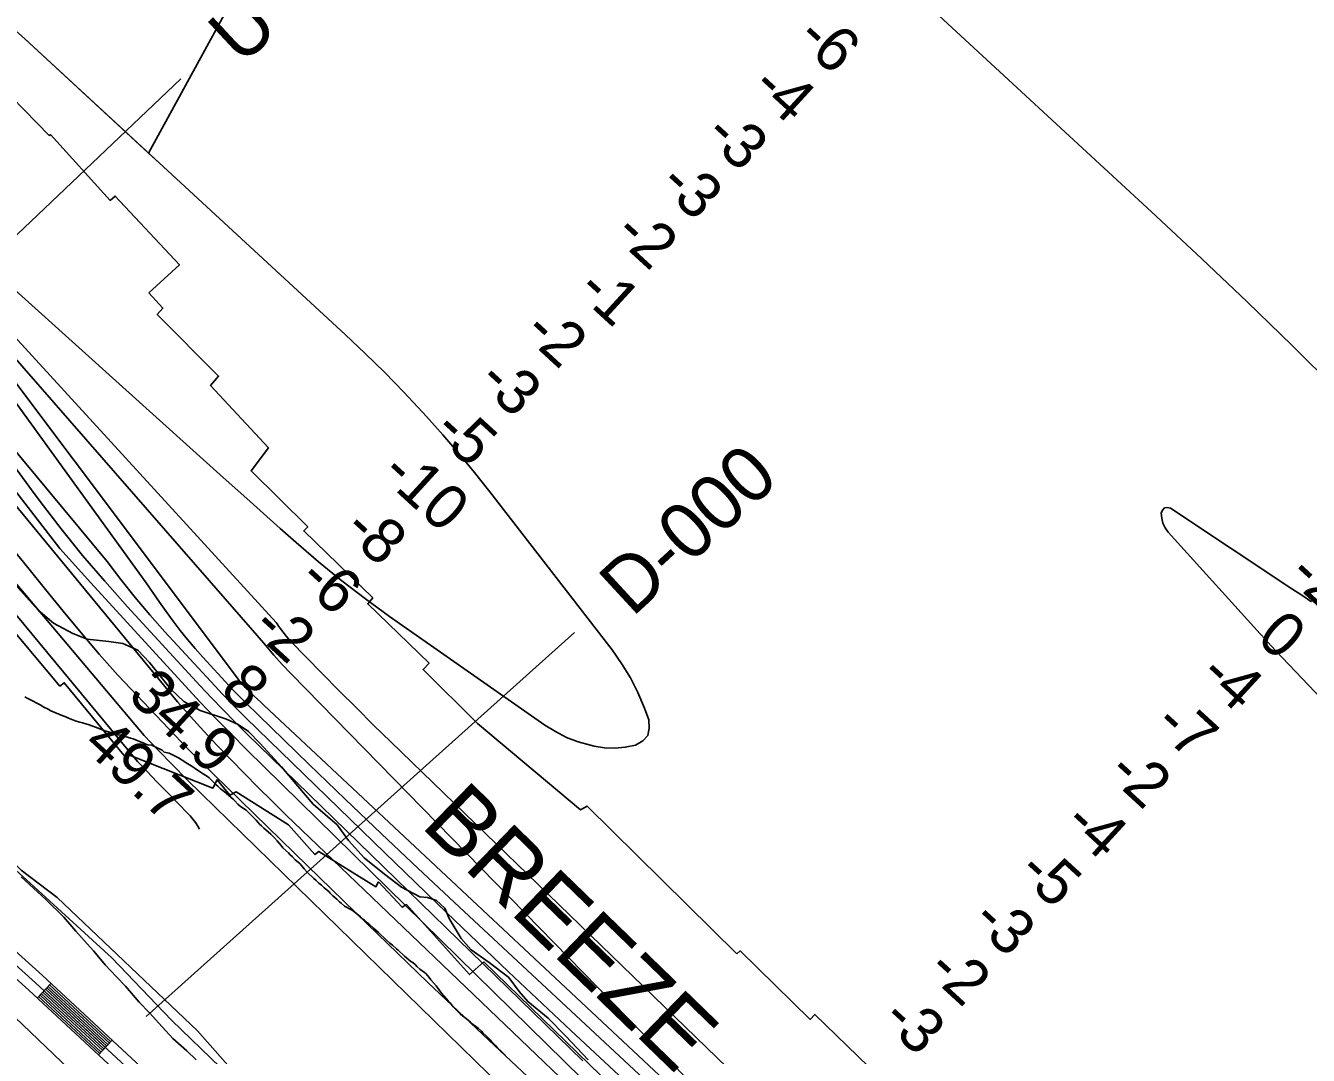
# Model space of a CAD drawing. Extents: x 3180038 to 3217926, y 922069 to 947485.
# Drawn here: x 3203168 to 3205085, y 934293 to 935832 of the extents above; entities that cross this region are included whole.
import ezdxf

# ---------------------------------------------------------------- set-up
doc = ezdxf.new("R2010")
doc.units = 0
for name, color, linetype in [('V-LEVE-TOET', 7, 'Continuous'), ('V-RIVR-EDGE', 7, 'Continuous'), ('V-RIVR-RANG', 7, 'Continuous'), ('V-RIVR-RANG-IDEN', 7, 'Continuous'), ('V-ROAD-CNTR', 7, 'Continuous'), ('V-RRAP-RVMT', 7, 'Continuous'), ('V-RRAP-RVMT-IDEN', 7, 'Continuous'), ('V-SITE-VEGE', 7, 'Continuous'), ('V-TOPO-DPTH', 7, 'Continuous'), ('V-TOPO-MAJR', 7, 'Continuous'), ('V-TOPO-MINR', 7, 'Continuous'), ('V-TOPO-SHOR', 7, 'Continuous'), ('V-TOPO-WATR', 7, 'Continuous')]:
    doc.layers.add(name, color=color, linetype=linetype)

msp = doc.modelspace()

# ---------------------------------------------------------------- linework, layer by layer
at = {"layer": 'V-LEVE-TOET'}
for points in [[(3203459, 934274.9), (3203385.6, 934345.7), (3203296.3, 934438.7), (3203168.8, 934555.4), (3203054.5, 934658.4), (3202976.6, 934724), (3202904.8, 934785.2), (3202857.3, 934818), (3202821.7, 934841), (3202778.2, 934864.5), (3202724.2, 934894.7), (3202706.4, 934909.6), (3202698, 934923.6), (3202689, 934947), (3202675.7, 934989.4)], [(3203127.6, 934372.4), (3203232.9, 934271.7)]]:
    msp.add_lwpolyline(points, dxfattribs=at)
at = {"layer": 'V-RIVR-EDGE'}
msp.add_lwpolyline([(3203129.4, 935021.6), (3203186.2, 934958.6), (3203209.4, 934939.2), (3203238.2, 934923.7), (3203259.5, 934915.1), (3203292, 934911.4), (3203312.9, 934908.8), (3203335.5, 934898.5), (3203352.8, 934880.2), (3203384.5, 934840.4), (3203403.8, 934822), (3203428.7, 934808.5), (3203467.6, 934795.3), (3203485.3, 934787.7), (3203500.7, 934777.2), (3203518.3, 934759.1), (3203550.1, 934724.3), (3203574.6, 934695.1), (3203597.4, 934668.2), (3203633.1, 934637.3), (3203650.1, 934614), (3203673.9, 934588.4), (3203704.3, 934564), (3203729.5, 934544.3), (3203757, 934530.1), (3203768.1, 934529.1), (3203781.6, 934524.2), (3203794.3, 934513), (3203800.8, 934497.3), (3203818.8, 934467.7), (3203833.5, 934450.6), (3203860.6, 934431.6), (3203889.8, 934409.2), (3203905.4, 934388.5), (3203918.2, 934373.4), (3203948.9, 934348.4), (3203975.1, 934321.8), (3204008.4, 934286)], dxfattribs=at)
at = {"layer": 'V-RIVR-RANG'}
for p, q in [((3202689, 935077.7), (3203399.4, 935752.8)), ((3203347.9, 934351), (3203988.3, 934925.1))]:
    msp.add_line(p, q, dxfattribs=at)
at = {"layer": 'V-ROAD-CNTR'}
for p, q in [((3203205.3, 934400.5), (3203184.9, 934378.5)), ((3203297, 934315.5), (3203276.5, 934293.5))]:
    msp.add_line(p, q, dxfattribs=at)
for points in [[(3202098.2, 935068), (3202331.5, 934954.1), (3202526.3, 934864.2), (3202685.7, 934788.8), (3202790, 934729.2), (3202852.5, 934685.4), (3202915.9, 934639.1), (3203022.4, 934545.4), (3203182.4, 934401.3), (3203357.1, 934239.2), (3203495.3, 934095), (3203642.7, 933939.3), (3203836.9, 933713.1), (3203983.3, 933538.1), (3204127.7, 933340.8), (3204258.1, 933163.4), (3204349.5, 933028.4), (3204492.1, 932799.9), (3204562.6, 932685.9), (3204599.6, 932621.4)], [(3202073.8, 935063.6), (3202325.1, 934940.5), (3202519.9, 934850.6), (3202678.8, 934775.5), (3202781.9, 934716.5), (3202843.7, 934673.2), (3202906.5, 934627.4), (3203012.4, 934534.2), (3203172.2, 934390.3), (3203346.6, 934228.5), (3203484.4, 934084.7), (3203631.6, 933929.3), (3203825.5, 933703.4), (3203971.5, 933528.9), (3204115.6, 933332), (3204245.8, 933154.7), (3204337, 933020.2), (3204479.4, 932791.9), (3204549.7, 932678.2), (3204586.5, 932613.9)], [(3202609.7, 934841.3), (3202692.6, 934802.1), (3202798, 934741.9), (3202861.2, 934697.6), (3202925.3, 934650.8), (3203032.3, 934556.6), (3203192.5, 934412.4), (3203367.6, 934249.9), (3203506.2, 934105.4), (3203653.9, 933949.4), (3203848.4, 933722.8), (3203995.1, 933547.4), (3204139.8, 933349.7), (3204270.3, 933172), (3204362.1, 933036.5), (3204504.8, 932807.8), (3204575.5, 932693.5), (3204612.6, 932628.8)], [(3203201.2, 934396.1), (3203292.9, 934311.1)], [(3203203.3, 934398.3), (3203294.9, 934313.3)], [(3203187, 934380.7), (3203278.6, 934295.7)], [(3203189, 934382.9), (3203280.6, 934297.9)], [(3203191, 934385.1), (3203282.7, 934300.1)], [(3203193.1, 934387.3), (3203284.7, 934302.3)], [(3203195.1, 934389.5), (3203286.8, 934304.5)], [(3203197.2, 934391.7), (3203288.8, 934306.7)], [(3203199.2, 934393.9), (3203290.8, 934308.9)]]:
    msp.add_lwpolyline(points, dxfattribs=at)
at = {"layer": 'V-RRAP-RVMT'}
for points in [[(3203203.1, 935667.5), (3203108.4, 935764.1), (3203120.1, 935775.4), (3203016.6, 935884.4), (3203008, 935878.2), (3202909.9, 935978.6), (3202893.3, 935962.8), (3202780.1, 936068.3), (3202764.4, 936054), (3202721, 936099.2), (3202702.3, 936082.5)], [(3203351.5, 935432.5), (3203397.5, 935474.7), (3203301.5, 935577.3), (3203293.8, 935570.9), (3203204.9, 935669.2), (3203203.1, 935667.5)], [(3202918, 935448.4), (3202928.4, 935256.3), (3202909, 935249), (3202947.1, 935098.7), (3202960, 935101.1), (3203068.5, 934992.7), (3203082.8, 935006.8), (3203218.7, 934844.8), (3203225.3, 934850), (3203316.8, 934738.6), (3203322.7, 934741.7), (3203447.5, 934692.4), (3203453.8, 934704.9), (3203472.8, 934681.8), (3203482.3, 934686.6), (3203560.6, 934637.6), (3203600, 934593), (3203606.1, 934597.9), (3203691.2, 934545), (3203695.3, 934552.2), (3203730.3, 934514.4), (3203736.8, 934518.3), (3203831.3, 934413.6), (3203852.4, 934432.6)], [(3204230.6, 934444.6), (3204007, 934665.5), (3203997, 934660.1), (3203843, 934789), (3203761.7, 934869.6), (3203770.8, 934879.1), (3203678.9, 934967.7), (3203686.5, 934976.7), (3203583.4, 935076.8), (3203589.3, 935082.8), (3203504.6, 935166.8), (3203530.8, 935200.9), (3203443.9, 935294.3), (3203455.9, 935308.3), (3203364.2, 935400.4), (3203372.8, 935410), (3203351.5, 935432.5)], [(3204459.9, 934245.1), (3204347.6, 934354.2), (3204340.3, 934346.6), (3204235.6, 934449), (3204230.6, 934444.6)], [(3203852.4, 934432.6), (3204254, 934042.6)]]:
    msp.add_lwpolyline(points, dxfattribs=at)
at = {"layer": 'V-SITE-VEGE'}
for points in [[(3203166.1, 934829), (3203169.6, 934826.9), (3203173.7, 934825.1), (3203179.7, 934821.8), (3203183.2, 934819.7), (3203189, 934816.9), (3203194.8, 934813.6), (3203201.4, 934810.3), (3203205.2, 934807.9), (3203223.1, 934800.5), (3203227.5, 934799), (3203231.8, 934797.2)], [(3203231.8, 934797.2), (3203238.2, 934794.7), (3203243.1, 934792.3), (3203248.6, 934791), (3203252.4, 934789.8), (3203257.6, 934788.5), (3203262.3, 934787), (3203276.2, 934781.8), (3203282.6, 934779.6), (3203286.1, 934778.1), (3203302, 934773.4), (3203305.5, 934772.2), (3203310.5, 934771.5), (3203314.2, 934770), (3203319.8, 934768.4), (3203324.4, 934766.9), (3203328.2, 934765.9), (3203340.1, 934761), (3203343.2, 934760.1), (3203347.3, 934758.3), (3203350.2, 934757.3), (3203356, 934756.4), (3203362.4, 934753.6), (3203371.4, 934749.1), (3203374.8, 934746.1), (3203382.1, 934744.5), (3203385, 934743.3), (3203396.3, 934737.5), (3203401.7, 934734.2), (3203409.8, 934728.8), (3203415, 934725.5), (3203419.1, 934723.1), (3203421.7, 934721.3), (3203425.4, 934718.9), (3203430.3, 934715.3), (3203439.2, 934709.6), (3203441.8, 934707.8), (3203447.6, 934702.4), (3203452.5, 934697.4), (3203455, 934695.3), (3203459.1, 934691.4), (3203464.2, 934687.2), (3203467.4, 934684.8), (3203474.9, 934678.6), (3203477.7, 934675.9), (3203480.3, 934673.2), (3203484.6, 934668.5), (3203488.9, 934664.9), (3203497, 934659.2), (3203501.3, 934655.6), (3203512.2, 934644.3), (3203517.3, 934638.4), (3203520.2, 934636), (3203523.7, 934632.4), (3203530.3, 934627), (3203534, 934623.8), (3203537.2, 934620.8), (3203539.2, 934618.4), (3203543.7, 934613.4), (3203549.5, 934606.5), (3203552.3, 934603.3), (3203560.4, 934595.5), (3203562.6, 934593.2), (3203566.7, 934589.6), (3203570.7, 934585.1), (3203577.3, 934579.5), (3203580.1, 934576.5), (3203584.1, 934571.5), (3203588.4, 934566.7), (3203598.5, 934557.2), (3203601.6, 934554.8), (3203605.9, 934550.3), (3203609.7, 934547.3), (3203614, 934543.5), (3203620.6, 934537.8), (3203622.9, 934535.4), (3203626.9, 934531.6), (3203632.9, 934526.2), (3203636.7, 934522.6), (3203639.3, 934520.5), (3203644.4, 934516.1), (3203654.5, 934510.3), (3203657.4, 934508.8), (3203668.1, 934500.1), (3203670.7, 934497.5), (3203670.7, 934497.2), (3203673.5, 934495.4), (3203677.3, 934492.1), (3203680.4, 934489.7), (3203687.6, 934483.1), (3203695.1, 934476.6), (3203706.6, 934465.6), (3203712, 934460.5), (3203715.8, 934457.8), (3203722.1, 934452.4), (3203724.4, 934450.1), (3203734.1, 934441.1), (3203743.6, 934433.4), (3203746.2, 934431.6), (3203750.3, 934428.3), (3203752.5, 934425.9)], [(3203422.4, 934286.3), (3203408.5, 934299.6), (3203387.7, 934318.3), (3203366.8, 934341), (3203352.9, 934356.6), (3203337.5, 934372.2), (3203316.6, 934396.4), (3203303.5, 934410.4), (3203286.5, 934428.4), (3203269.5, 934448.7), (3203264.1, 934454.9), (3203242.5, 934478.4), (3203224.7, 934499.4), (3203197.7, 934526), (3203160.6, 934559.6)], [(3203752.5, 934425.9), (3203757.1, 934422), (3203764.1, 934416.6), (3203766.4, 934414.6), (3203770.9, 934409.2), (3203773.5, 934406), (3203781.2, 934396.8), (3203789.5, 934385.8), (3203796.3, 934377.8), (3203799.2, 934374.3), (3203802, 934371.3), (3203806.6, 934365.6), (3203812.1, 934360), (3203817.2, 934354.9), (3203821.2, 934351.7), (3203824.4, 934349.3), (3203829, 934345.4), (3203832.5, 934342.7), (3203835.1, 934340.3), (3203840.8, 934336.1), (3203844.3, 934333.4), (3203848.9, 934329), (3203851.1, 934326.6), (3203856.6, 934321.5), (3203862.1, 934316.2), (3203864.1, 934313.8), (3203867.2, 934310.8), (3203870.1, 934307.9), (3203873.2, 934304.3), (3203878.7, 934299.2), (3203885, 934292.7)]]:
    msp.add_lwpolyline(points, dxfattribs=at)
at = {"layer": 'V-TOPO-DPTH'}
for points in [[(3204263.4, 934148.9), (3203564.4, 934863.3), (3203551.3, 934877.2), (3203538.4, 934891.3), (3203526, 934905.9), (3203513.8, 934920.6), (3202929.1, 935589.8), (3202915.2, 935602.8), (3202901.1, 935615.6), (3202886.8, 935628.1), (3202872.4, 935640.4), (3202587.4, 935879.3), (3202497.9, 935953.9), (3202408.1, 936028.1), (3202317.8, 936101.7), (3202227.2, 936174.8), (3202074.8, 936297.1), (3202060.3, 936309), (3202045.9, 936321.2), (3202031.8, 936333.7), (3202018, 936346.4), (3201719.5, 937107.1)], [(3203367.3, 935627), (3203351.3, 935641.7), (3203694.3, 936268.8), (3203703.1, 936262), (3203940.5, 936077.7), (3203963.2, 936062.6), (3203986.9, 936050), (3204012.2, 936041), (3204038.6, 936034.4), (3204049.4, 936037.8), (3204056.1, 936043.2), (3204056.4, 936051.8), (3204052.5, 936062.5), (3203686.6, 936400.2), (3203669.2, 936415.8), (3203651.6, 936431.1), (3203633.6, 936445.9), (3203615.3, 936460.5), (3203545, 936515)], [(3203694.3, 936268.8), (3203351.3, 935641.7), (3203166.5, 935812.3), (3203143.3, 935832.9), (3203119.7, 935852.9)], [(3202945.3, 935622.7), (3203367.8, 935242.2), (3203412.8, 935201.8), (3203457.9, 935161.3), (3203503, 935121), (3203548.2, 935080.7), (3203571.8, 935059.7), (3203605.6, 935030.6), (3203640.1, 935002.3), (3203675.6, 934975.2), (3203711.7, 934949), (3203943.8, 934786.6), (3203959.7, 934776.8), (3203976.3, 934768.2), (3203993.7, 934761.7), (3204011.8, 934756.5), (3204017.7, 934755.1), (3204033.2, 934752.8), (3204048.6, 934752), (3204064, 934753.4), (3204079.4, 934756.4), (3204090.2, 934762.9), (3204097.6, 934771.1), (3204100, 934781.9), (3204099.1, 934794.4), (3204092.6, 934812), (3204082.8, 934835.1), (3204071.7, 934857.5), (3204058.6, 934878.7), (3204044.2, 934899.3), (3203861.6, 935135.4), (3203838.7, 935164.2), (3203815.4, 935192.6), (3203791.4, 935220.4), (3203766.9, 935247.8), (3203761.1, 935254.2), (3203733, 935284.1), (3203704.4, 935313.5), (3203675, 935342.2), (3203645.2, 935370.5), (3203166.5, 935812.3)], [(3204263.4, 934148.9), (3203564.4, 934863.3), (3203551.3, 934877.2), (3203538.4, 934891.3), (3203526, 934905.9), (3203513.8, 934920.6), (3202929.1, 935589.8), (3202915.2, 935602.8), (3202901.1, 935615.6), (3202886.8, 935628.1), (3202872.4, 935640.4), (3202819.5, 935684.7), (3202810.3, 935692.4), (3202833.8, 935724.7), (3202845.5, 935714)], [(3202945.3, 935622.7), (3203367.8, 935242.2), (3203412.8, 935201.8), (3203457.9, 935161.3), (3203503, 935121), (3203548.2, 935080.7), (3203571.8, 935059.7), (3203605.6, 935030.6), (3203640.1, 935002.3), (3203675.6, 934975.2), (3203711.7, 934949), (3203943.8, 934786.6), (3203959.7, 934776.8), (3203976.3, 934768.2), (3203993.7, 934761.7), (3204011.8, 934756.5), (3204017.7, 934755.1), (3204033.2, 934752.8), (3204048.6, 934752), (3204064, 934753.4), (3204079.4, 934756.4), (3204090.2, 934762.9), (3204097.6, 934771.1), (3204100, 934781.9), (3204099.1, 934794.4), (3204092.6, 934812), (3204082.8, 934835.1), (3204071.7, 934857.5), (3204058.6, 934878.7), (3204044.2, 934899.3), (3203861.6, 935135.4), (3203838.7, 935164.2), (3203815.4, 935192.6), (3203791.4, 935220.4), (3203766.9, 935247.8), (3203761.1, 935254.2), (3203733, 935284.1), (3203704.4, 935313.5), (3203675, 935342.2), (3203645.2, 935370.5), (3203367.3, 935627)], [(3203043.5, 935419), (3203347.9, 934999.2), (3203357.7, 934984.8), (3203367.7, 934970.4), (3203377.8, 934956.2), (3203388.1, 934942.1), (3203398.7, 934928.2), (3203409.6, 934914.5), (3203420.9, 934901.2), (3203432.5, 934888.2), (3203472, 934845.3), (3203478, 934838.8), (3203484.1, 934832.5), (3203490.3, 934826.2), (3203496.6, 934820), (3203591.5, 934727.9), (3203645.4, 934675.8), (3203699.6, 934624), (3203754.1, 934572.5), (3203808.8, 934521.3), (3204251.5, 934109.3)], [(3203043.5, 935419), (3203347.9, 934999.2), (3203357.7, 934984.8), (3203367.7, 934970.4), (3203377.8, 934956.2), (3203388.1, 934942.1), (3203398.7, 934928.2), (3203409.6, 934914.5), (3203420.9, 934901.2), (3203432.5, 934888.2), (3203472, 934845.3), (3203478, 934838.8), (3203484.1, 934832.5), (3203490.3, 934826.2), (3203496.6, 934820), (3203591.5, 934727.9), (3203645.4, 934675.8), (3203699.6, 934624), (3203754.1, 934572.5), (3203808.8, 934521.3), (3204251.5, 934109.3)], [(3204000.8, 934284.5), (3203497.8, 934774.1), (3203480.2, 934791.6), (3203462.7, 934809.2), (3203445.6, 934827.2), (3203428.6, 934845.3), (3203320, 934963.3), (3203285.9, 935001.5), (3203252.6, 935040.3), (3203220.6, 935080.2), (3203189.4, 935120.8), (3203176.2, 935138.4), (3203033.6, 935332.9)]]:
    msp.add_lwpolyline(points, dxfattribs=at)
at = {"layer": 'V-TOPO-MAJR'}
msp.add_lwpolyline([(3203144.5, 935054.7), (3203170.9, 935022), (3203197.2, 934989.3), (3203223.6, 934956.7), (3203250.3, 934924.4), (3203277.6, 934892.5), (3203305.6, 934861.4), (3203334.1, 934830.6), (3203390.6, 934771.4), (3203400.1, 934761.5), (3203409.7, 934751.7), (3203419.4, 934741.9), (3203429.1, 934732.3), (3203588.7, 934576.1), (3203678.6, 934488.8), (3203768.9, 934401.8), (3203859.8, 934315.5), (3203951.2, 934229.7)], dxfattribs=at)
at = {"layer": 'V-TOPO-MINR'}
for points in [[(3201719.5, 937107.1), (3202018, 936346.4), (3202031.8, 936333.7), (3202045.9, 936321.2), (3202060.3, 936309), (3202074.8, 936297.1), (3202227.2, 936174.8), (3202317.8, 936101.7), (3202408.1, 936028.1), (3202497.9, 935953.9), (3202587.4, 935879.3), (3202872.4, 935640.4), (3202886.8, 935628.1), (3202901.1, 935615.6), (3202915.2, 935602.8), (3202929.1, 935589.8), (3203513.8, 934920.6), (3203526, 934905.9), (3203538.4, 934891.3), (3203551.3, 934877.2), (3203564.4, 934863.3), (3204263.4, 934148.9)], [(3205127.3, 935288.4), (3205060.9, 935354.1), (3204993.9, 935419.3), (3204926.2, 935483.6), (3204857.9, 935547.4), (3204500.3, 935877.5)], [(3202945.3, 935622.7), (3203367.8, 935242.2), (3203412.8, 935201.8), (3203457.9, 935161.3), (3203503, 935121), (3203548.2, 935080.7), (3203571.8, 935059.7), (3203605.6, 935030.6), (3203640.1, 935002.3), (3203675.6, 934975.2), (3203711.7, 934949), (3203943.8, 934786.6), (3203959.7, 934776.8), (3203976.3, 934768.2), (3203993.7, 934761.7), (3204011.8, 934756.5), (3204017.7, 934755.1), (3204033.2, 934752.8), (3204048.6, 934752), (3204064, 934753.4), (3204079.4, 934756.4), (3204090.2, 934762.9), (3204097.6, 934771.1), (3204100, 934781.9), (3204099.1, 934794.4), (3204092.6, 934812), (3204082.8, 934835.1), (3204071.7, 934857.5), (3204058.6, 934878.7), (3204044.2, 934899.3), (3203861.6, 935135.4), (3203838.7, 935164.2), (3203815.4, 935192.6), (3203791.4, 935220.4), (3203766.9, 935247.8), (3203761.1, 935254.2), (3203733, 935284.1), (3203704.4, 935313.5), (3203675, 935342.2), (3203645.2, 935370.5), (3203166.5, 935812.3)], [(3202945.3, 935622.7), (3203367.8, 935242.2), (3203412.8, 935201.8), (3203457.9, 935161.3), (3203503, 935121), (3203548.2, 935080.7), (3203571.8, 935059.7), (3203605.6, 935030.6), (3203640.1, 935002.3), (3203675.6, 934975.2), (3203711.7, 934949), (3203943.8, 934786.6), (3203959.7, 934776.8), (3203976.3, 934768.2), (3203993.7, 934761.7), (3204011.8, 934756.5), (3204017.7, 934755.1), (3204033.2, 934752.8), (3204048.6, 934752), (3204064, 934753.4), (3204079.4, 934756.4), (3204090.2, 934762.9), (3204097.6, 934771.1), (3204100, 934781.9), (3204099.1, 934794.4), (3204092.6, 934812), (3204082.8, 934835.1), (3204071.7, 934857.5), (3204058.6, 934878.7), (3204044.2, 934899.3), (3203861.6, 935135.4), (3203838.7, 935164.2), (3203815.4, 935192.6), (3203791.4, 935220.4), (3203766.9, 935247.8), (3203761.1, 935254.2), (3203733, 935284.1), (3203704.4, 935313.5), (3203675, 935342.2), (3203645.2, 935370.5), (3203166.5, 935812.3)], [(3202929.9, 935608.3), (3203542.3, 934939.9), (3203543.5, 934938.2), (3203545.7, 934934.7), (3203548, 934931.3), (3203550.5, 934927.9), (3203557.6, 934919), (3203560.5, 934915.5), (3203563.7, 934912.1), (3203611, 934863.6), (3203636.4, 934837.8), (3203662, 934812.2), (3203687.8, 934786.7), (3203713.7, 934761.4), (3204311.1, 934183.3)], [(3202887.1, 935515), (3203289.2, 935031), (3203309.9, 935004), (3203331.1, 934977.4), (3203353.2, 934951.6), (3203375.8, 934926.2), (3203450.3, 934845.3), (3203461.8, 934833), (3203473.4, 934820.9), (3203485.2, 934808.9), (3203497.2, 934797.1), (3203704.5, 934595.5), (3203796.7, 934506.5), (3203889.3, 934418), (3203982.5, 934330.2), (3204076.2, 934242.8)], [(3202997.1, 935505.6), (3203484.3, 934856.6), (3203486.1, 934854), (3203489, 934850.4), (3203490.1, 934849.2), (3203493.7, 934845.3), (3203494.2, 934844.7), (3203495.9, 934843), (3203504.4, 934834.7), (3203509.3, 934830), (3203514.1, 934825.4), (3203519, 934820.8), (3203523.9, 934816.1), (3204278.4, 934110.4)], [(3202778.9, 935441), (3203344.6, 934771), (3203365.7, 934749), (3203387.1, 934727.1), (3203408.7, 934705.5), (3203430.4, 934684), (3204165.8, 933966.3)], [(3202881.2, 935443.5), (3203394.4, 934821.3), (3203414, 934799.4), (3203433.7, 934777.7), (3203453.8, 934756.3), (3203474.1, 934735.1), (3203494.6, 934714.1), (3203515.2, 934693.3), (3203536.2, 934672.7), (3203557.2, 934652.2), (3204200.1, 934036.4)], [(3202800.4, 935376.8), (3203334.7, 934732.2), (3203349.3, 934717), (3203363.8, 934701.9), (3203378.4, 934686.8), (3203393.1, 934671.7), (3203413.4, 934650.9), (3203417.7, 934646.1), (3203421.6, 934641.1), (3203425, 934635.6), (3203427.4, 934631.2)], [(3202976.6, 935363.3), (3203218.9, 935050.7), (3203264.8, 934999.1), (3203405.9, 934845.4), (3203428.5, 934821), (3203451.4, 934797), (3203474.7, 934773.3), (3203498.3, 934749.8), (3203999, 934258.3)], [(3203033.6, 935332.9), (3203176.2, 935138.4), (3203189.4, 935120.8), (3203220.6, 935080.2), (3203252.6, 935040.3), (3203285.9, 935001.5), (3203320, 934963.3), (3203428.6, 934845.3), (3203445.6, 934827.2), (3203462.7, 934809.2), (3203480.2, 934791.6), (3203497.8, 934774.1), (3204000.8, 934284.5)], [(3205352, 934566.2), (3205046.1, 934887.6), (3205037.9, 934896.4), (3205029.6, 934905.2), (3205021.5, 934914.1), (3205013.4, 934923), (3204875.8, 935075.2), (3204871.3, 935081.5), (3204867.9, 935088.3), (3204866, 935095.7), (3204865.3, 935103.5), (3204867.2, 935108.1), (3204870.1, 935111.2), (3204874.2, 935111.8), (3204879.1, 935110.7), (3205060.8, 934990.2), (3205075.3, 934980.6), (3205089.8, 934971)]]:
    msp.add_lwpolyline(points, dxfattribs=at)
at = {"layer": 'V-TOPO-SHOR'}
msp.add_lwpolyline([(3202870.4, 934819.5), (3203069.7, 934660.8), (3203160.9, 934569.6), (3203214.9, 934529), (3203424.4, 934329.7), (3203782.4, 933924.4), (3203900.7, 933816.3), (3203951.3, 933745.4), (3204180.9, 933952.1)], dxfattribs=at)
at = {"layer": 'V-TOPO-WATR'}
msp.add_lwpolyline([(3203043.5, 935419), (3203347.9, 934999.2), (3203357.7, 934984.8), (3203367.7, 934970.4), (3203377.8, 934956.2), (3203388.1, 934942.1), (3203398.7, 934928.2), (3203409.6, 934914.5), (3203420.9, 934901.2), (3203432.5, 934888.2), (3203472, 934845.3), (3203478, 934838.8), (3203484.1, 934832.5), (3203490.3, 934826.2), (3203496.6, 934820), (3203591.5, 934727.9), (3203645.4, 934675.8), (3203699.6, 934624), (3203754.1, 934572.5), (3203808.8, 934521.3), (3204251.5, 934109.3)], dxfattribs=at)

# ---------------------------------------------------------------- texts
at = {"layer": 'V-RIVR-RANG'}
for s, rotation, p in [('-6', 317.5022, (3204317.4, 935810.2)), ('-4', 317.5022, (3204249.9, 935736.5)), ('-3', 317.5022, (3204179.6, 935665.2)), ('-3', 317.5022, (3204111.9, 935591.7)), ('-2', 317.5022, (3204044.5, 935517.8)), ('-1', 317.5022, (3203989, 935433)), ('-2', 317.5022, (3203909.1, 935370.6)), ('-3', 317.5022, (3203840.9, 935297.4)), ('-5', 317.5022, (3203774.4, 935222.8)), ('-10', 317.5022, (3203695.9, 935159)), ('-8', 317.5022, (3203639.7, 935074.9)), ('-6', 317.5022, (3203572.3, 935001)), ('-2', 317.4833, (3205052.3, 935007.1)), ('0', 317.4833, (3205005.6, 934914.2)), ('-2', 317.5022, (3203502.6, 934929.2)), ('8', 317.5022, (3203455.9, 934836.4)), ('-4', 317.4833, (3204919.5, 934857.5)), ('34.9', 317.2183, (3203318, 934827.9)), ('-7', 317.4833, (3204851.8, 934784)), ('49.7', 317.2183, (3203250.5, 934754.2)), ('-2', 317.4833, (3204782.3, 934712)), ('-4', 317.4833, (3204716.9, 934636.2)), ('-5', 317.4833, (3204648.1, 934563.7)), ('-3', 317.4833, (3204579.4, 934491)), ('-2', 317.4833, (3204512.3, 934416.9)), ('-3', 317.4833, (3204444.4, 934343.4))]:
    msp.add_text(s, height=67, rotation=rotation, dxfattribs=at).set_placement(p)
at = {"layer": 'V-RIVR-RANG-IDEN'}
for s, rotation, p in [('U-010', 43.0032, (3203490.5, 935771.1)), ('D-000', 42.6557, (3204074.4, 934946.8))]:
    msp.add_text(s, height=83, rotation=rotation, dxfattribs=at).set_placement(p)
at = {"layer": 'V-RRAP-RVMT-IDEN'}
msp.add_text('BREEZE', height=100, rotation=315.8964, dxfattribs=at).set_placement((3203756.5, 934635.8))

doc.saveas('drawing.dxf')
